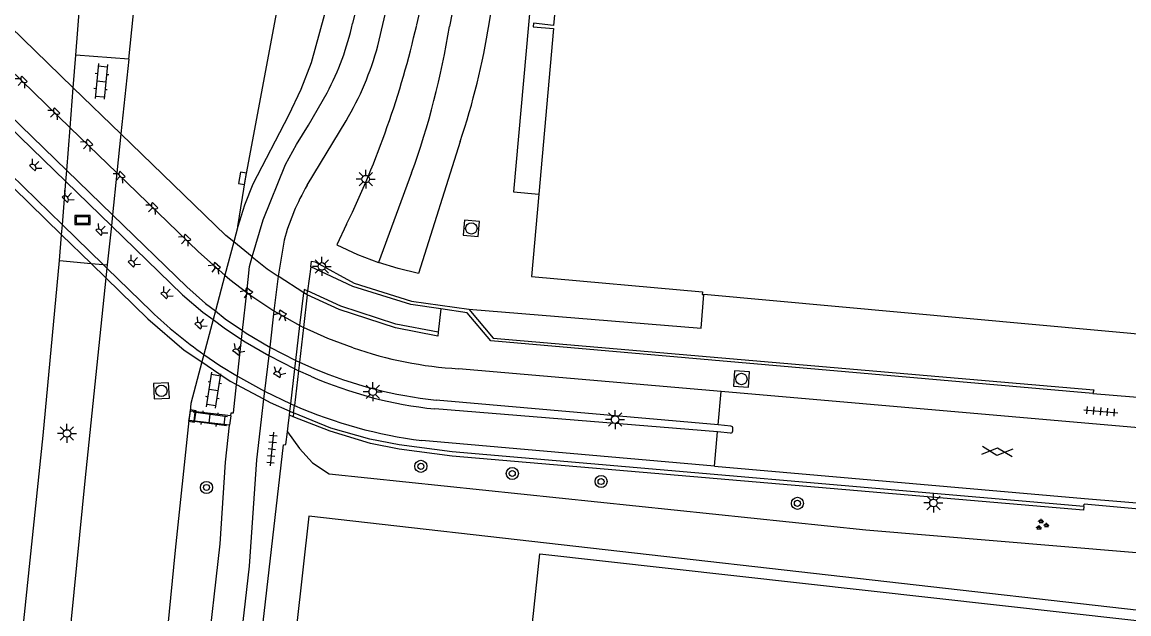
# Model space of a CAD drawing. Extents: x 131000 to 133014, y 396499 to 399001.
# Drawn here: x 132611.8 to 132684.9, y 396759.9 to 396798.9 of the extents above; entities that cross this region are included whole.
import ezdxf

# ---------------------------------------------------------------- set-up
doc = ezdxf.new("R2010")
doc.units = 0
for name, color, linetype in [('gg-afsc-hekwerk', 7, 'Continuous'), ('gg-afsc-muur', 7, 'Continuous'), ('gg-bbg-hoofdgebouw', 7, 'Continuous'), ('gg-bbg-onder overbouw', 7, 'Continuous'), ('gg-bbg-pand overbouw', 7, 'Continuous'), ('gg-knt-trap', 7, 'Continuous'), ('gg-knt-verharding', 7, 'Continuous'), ('gg-knt-verharding niveau 01', 7, 'Continuous'), ('gg-knt-verharding nz', 7, 'Continuous'), ('gg-kwrk-kunstwerk', 7, 'Continuous'), ('gg-kwrk-kunstwerk niveau 01', 7, 'Continuous'), ('gt-grn-groengrens', 7, 'Continuous'), ('gt-grn-weggrens', 7, 'Continuous'), ('gt-symb-boom', 7, 'Continuous'), ('gt-symb-gesloten verharding', 7, 'Continuous'), ('gt-symb-groenvak', 7, 'Continuous'), ('gt-symb-klinker verharding', 7, 'Continuous'), ('gt-symb-kolk', 7, 'Continuous'), ('gt-symb-lichtmast', 7, 'Continuous'), ('gt-symb-lichtpunt', 7, 'Continuous'), ('gt-symb-reclamebord', 7, 'Continuous'), ('gt-symb-rioolschacht', 7, 'Continuous'), ('gt-symb-tegel verharding', 7, 'Continuous')]:
    doc.layers.add(name, color=color, linetype=linetype)

# ---------------------------------------------------------------- blocks, each defined once
blk = doc.blocks.new('gt0-KOLK')
at = {"layer": 'gt-symb-kolk'}
blk.add_lwpolyline([(0, 0), (0.375, 0), (0.375, 0.4), (-0.375, 0.4), (-0.375, 0), (0, 0)], dxfattribs=at)
blk = doc.blocks.new('gt0-LPUNT')
at = {"layer": 'gt-symb-lichtpunt'}
for p, q in [((0, 0), (-0.25, 0)), ((0, 0), (0.25, 0)), ((-0.177, -0.177), (-0.442, -0.442)), ((0, -0.25), (0, -0.625)), ((0.442, -0.442), (0.177, -0.177))]:
    blk.add_line(p, q, dxfattribs=at)
blk.add_arc((0, 0), 0.25, 180, 0, dxfattribs=at)
blk = doc.blocks.new('gt0-LMAST')
at = {"layer": 'gt-symb-lichtmast'}
for p, q in [((-0.182, 0.173), (-0.447, 0.438)), ((-0.005, 0.246), (-0.005, 0.621)), ((0.172, 0.173), (0.437, 0.438)), ((-0.255, -0.004), (-0.63, -0.004)), ((-0.182, -0.181), (-0.447, -0.446)), ((-0.005, -0.254), (-0.005, -0.629)), ((0.437, -0.446), (0.172, -0.181)), ((0.245, -0.004), (0.62, -0.004))]:
    blk.add_line(p, q, dxfattribs=at)
blk.add_circle((-0.005, -0.004), 0.25, dxfattribs=at)
blk = doc.blocks.new('gt0-RS')
at = {"layer": 'gt-symb-rioolschacht'}
blk.add_lwpolyline([(-0.5, -0.5), (0.5, -0.5), (0.5, 0.5), (-0.5, 0.5)], close=True, dxfattribs=at)
blk.add_circle((0, 0), 0.375, dxfattribs=at)
blk = doc.blocks.new('gt0-TEG1')
at = {"layer": 'gt-symb-tegel verharding'}
for p, q in [((-1.125, 0), (1.125, 0)), ((-0.9, -0.25), (-0.9, 0.25)), ((-0.45, -0.25), (-0.45, 0.25)), ((0, -0.25), (0, 0.25)), ((0.45, -0.25), (0.45, 0.25)), ((0.9, -0.25), (0.9, 0.25))]:
    blk.add_line(p, q, dxfattribs=at)
blk = doc.blocks.new('gt0-KL1')
at = {"layer": 'gt-symb-klinker verharding'}
for p, q in [((-1.15, 0.3), (1.15, 0.3)), ((-1, -0.3), (-1, 0.3)), ((-0.5, 0.3), (-0.5, 0.45)), ((0, -0.3), (0, 0.3)), ((0.5, 0.3), (0.5, 0.45)), ((1, -0.3), (1, 0.3)), ((-1.15, -0.3), (1.15, -0.3)), ((-0.5, -0.45), (-0.5, -0.3)), ((0.5, -0.45), (0.5, -0.3))]:
    blk.add_line(p, q, dxfattribs=at)
blk = doc.blocks.new('gt0-GRVAK')
at = {"layer": 'gt-symb-groenvak'}
for p, q in [((-0.11, 0.189), (-0.228, 0.24)), ((-0.182, 0.153), (0.088, 0.153)), ((-0.091, 0.211), (-0.156, 0.322)), ((-0.047, 0.214), (-0.047, 0.393)), ((-0.004, 0.211), (0.061, 0.322)), ((0.015, 0.189), (0.133, 0.24)), ((0.262, -0.052), (0.197, 0.059)), ((0.305, -0.049), (0.305, 0.13)), ((0.349, -0.052), (0.414, 0.059)), ((-0.245, -0.228), (-0.363, -0.177)), ((-0.318, -0.264), (-0.047, -0.264)), ((-0.226, -0.206), (-0.291, -0.095)), ((-0.183, -0.203), (-0.183, -0.024)), ((-0.139, -0.206), (-0.074, -0.095)), ((-0.12, -0.228), (-0.002, -0.177)), ((0.243, -0.074), (0.125, -0.023)), ((0.17, -0.11), (0.441, -0.11)), ((0.368, -0.074), (0.486, -0.023))]:
    blk.add_line(p, q, dxfattribs=at)
blk = doc.blocks.new('gt0-BOOM')
at = {"layer": 'gt-symb-boom'}
for radius in [0.4, 0.2]:
    blk.add_circle((0, 0), radius, dxfattribs=at)
blk = doc.blocks.new('gt0-GESVH1')
at = {"layer": 'gt-symb-gesloten verharding'}
for p, q in [((-0.992, -0.261), (0.008, 0.239)), ((0.008, -0.261), (-0.992, 0.239)), ((0.008, 0.239), (1.008, -0.261)), ((1.008, 0.239), (0.008, -0.261))]:
    blk.add_line(p, q, dxfattribs=at)
blk = doc.blocks.new('gt0-RBORD')
at = {"layer": 'gt-symb-reclamebord'}
blk.add_lwpolyline([(-0.5, 0.295), (-0.5, -0.295), (0.5, -0.295), (0.5, 0.295), (-0.5, 0.295)], dxfattribs=at)
blk.add_lwpolyline([(-0.417, -0.212), (0.417, -0.212), (0.417, 0.212), (-0.417, 0.212)], close=True, dxfattribs=at)

msp = doc.modelspace()

# ---------------------------------------------------------------- linework, layer by layer
at = {"layer": 'gg-afsc-hekwerk'}
msp.add_line((132750.683, 396752.676), (132630.774, 396766.298), dxfattribs=at)
msp.add_lwpolyline([(132630.774, 396766.298), (132625.801, 396721.825), (132638.718, 396720.68)], dxfattribs=at)
at = {"layer": 'gg-afsc-muur'}
msp.add_lwpolyline([(132641.34, 396779.96), (132656.691, 396778.698), (132656.875, 396780.922)], dxfattribs=at)
at = {"layer": 'gg-bbg-hoofdgebouw'}
for points in [[(132645.966, 396787.561), (132645.48, 396782.121), (132656.778, 396781.105), (132656.764, 396780.932), (132656.875, 396780.922)], [(132700.536, 396777.677), (132700.47, 396776.951), (132656.875, 396780.922)]]:
    msp.add_lwpolyline(points, dxfattribs=at)
at = {"layer": 'gg-bbg-onder overbouw'}
msp.add_lwpolyline([(132650.903, 396841.904), (132650.387, 396836.23), (132650.208, 396836.246), (132649.733, 396831.005), (132648.51, 396831.092), (132648.491, 396830.861), (132649.852, 396830.746), (132649.369, 396825.603), (132648.035, 396825.76), (132648.006, 396825.514), (132649.374, 396825.363), (132647.433, 396804.072), (132646.102, 396804.231), (132646.068, 396803.983), (132647.429, 396803.857), (132646.943, 396798.693), (132645.624, 396798.828), (132645.589, 396798.586), (132646.941, 396798.478), (132645.966, 396787.561)], dxfattribs=at)
at = {"layer": 'gg-bbg-pand overbouw'}
msp.add_lwpolyline([(132648.249, 396831.577), (132644.292, 396787.706), (132645.966, 396787.561)], dxfattribs=at)
at = {"layer": 'gg-knt-trap'}
for p, q in [((132630.91, 396782.76), (132630.695, 396781.167)), ((132639.499, 396779.977), (132639.33, 396778.45))]:
    msp.add_line(p, q, dxfattribs=at)
at = {"layer": 'gg-knt-verharding'}
for p, q in [((132637.903, 396798.716), (132645.477, 396831.697)), ((132646.688, 396831.707), (132640.065, 396798.614)), ((132641.36, 396831.508), (132633.674, 396798.81)), ((132635.328, 396797.34), (132643.39, 396831.589)), ((132642.695, 396798.793), (132647.877, 396831.608)), ((132615.225, 396794.571), (132615.396, 396796.718)), ((132618.885, 396796.453), (132615.396, 396796.718)), ((132618.885, 396796.453), (132618.371, 396791.526)), ((132630.664, 396788.139), (132633.239, 396792.394)), ((132637.562, 396788.953), (132635.372, 396783.04)), ((132626.089, 396785.408), (132625.82, 396784.4)), ((132614.315, 396783.169), (132614.451, 396784.876)), ((132629.142, 396784.513), (132628.75, 396782.149)), ((132614.315, 396783.169), (132616.395, 396782.984)), ((132630.156, 396776.46), (132631.12, 396776.04)), ((132630.91, 396775.54), (132630.092, 396775.902)), ((132658.009, 396774.526), (132640.67, 396776.03)), ((132627.792, 396774.044), (132627.631, 396772.684)), ((132657.82, 396772.323), (132639.18, 396773.95)), ((132718.174, 396769.307), (132658.009, 396774.526)), ((132682.55, 396774.406), (132704.68, 396772.569)), ((132622.939, 396773.223), (132622.861, 396772.612)), ((132625.619, 396772.923), (132622.939, 396773.223)), ((132657.779, 396771.859), (132639.11, 396773.38)), ((132625.537, 396772.317), (132622.861, 396772.612)), ((132625.619, 396772.923), (132625.537, 396772.317)), ((132629.37, 396771.859), (132629.442, 396772.47)), ((132629.442, 396772.47), (132629.5, 396772.96)), ((132658.636, 396771.789), (132657.779, 396771.859)), ((132658.656, 396772.25), (132657.82, 396772.323)), ((132658.776, 396771.926), (132658.785, 396772.085)), ((132657.58, 396769.605), (132638.24, 396771.29)), ((132681.97, 396766.95), (132681.98, 396767.083)), ((132734.852, 396762.366), (132681.98, 396767.083))]:
    msp.add_line(p, q, dxfattribs=at)
for points in [[(132615.396, 396796.718), (132615.807, 396802.118), (132616.19, 396808.294), (132617.784, 396828.001), (132618.647, 396837.969), (132620.481, 396855.884), (132620.831, 396858.778), (132621.272, 396861.664), (132621.563, 396862.998)], [(132626.089, 396785.408), (132626.6, 396788.57), (132629.598, 396804.532), (132630.868, 396810.631), (132636.082, 396833.235)], [(132618.885, 396796.453), (132619.376, 396801.221), (132619.509, 396803.216), (132619.427, 396818.66)], [(132632.043, 396800.215), (132630.937, 396796.217), (132630.245, 396794.452), (132629.448, 396792.739), (132627.083, 396788.221), (132626.532, 396786.833), (132626.089, 396785.408)], [(132627.048, 396783.412), (132627.755, 396785.858), (132629.245, 396789.513), (132629.96, 396790.833), (132630.759, 396792.099), (132631.991, 396794.235)], [(132640.785, 396791.03), (132638.033, 396782.326), (132636.69, 396782.638), (132635.372, 396783.04)], [(132633.278, 396785.567), (132632.639, 396784.205), (132633.984, 396783.572), (132635.372, 396783.04)], [(132609.544, 396737.768), (132611.885, 396758.753), (132613.245, 396771.629), (132614.315, 396783.169)], [(132617.379, 396782.026), (132615.982, 396768.631), (132614.182, 396750.372), (132611.92, 396725.305), (132604.506, 396652.833)], [(132633.7, 396777.42), (132632.037, 396778.03), (132630.422, 396778.759)], [(132623.71, 396776.481), (132622.978, 396773.733), (132622.939, 396773.223)], [(132625.619, 396772.923), (132625.646, 396773.13), (132625.798, 396773.119), (132626.006, 396774.998)], [(132622.861, 396772.612), (132621.952, 396764.067), (132620.462, 396748.776)], [(132627.631, 396772.684), (132627.315, 396770.012), (132626.836, 396763.013), (132620.783, 396710.112)], [(132623.114, 396748.554), (132624.933, 396764.472), (132625.271, 396769.876), (132625.537, 396772.317)], [(132623.196, 396719.413), (132629.11, 396771.017), (132629.26, 396771.022), (132629.37, 396771.859)], [(132657.58, 396769.605), (132682.01, 396767.476), (132703.87, 396765.666)], [(132740.08, 396726.707), (132741.275, 396726.571), (132742.951, 396742.17), (132742.956, 396742.659), (132742.787, 396743.003), (132742.455, 396743.257), (132742.081, 396743.344), (132645.03, 396754.3), (132646.033, 396763.827), (132749.926, 396752.217), (132744.097, 396700.835)]]:
    msp.add_lwpolyline(points, dxfattribs=at)
for centre, radius, start, end in [((132615.042, 396803.067), 19.112, 332.47593, 347.13008), ((132592.57, 396807.009), 50.794, 341.66394, 350.69118), ((132577.92, 396812.426), 61.53, 334.11761, 347.12499), ((132588.764, 396806.751), 51.943, 339.96227, 350.98775), ((132616.699, 396802.294), 19.277, 329.0975, 345.10786), ((132644.026, 396780.398), 15.443, 149.915, 164.5449), ((132642.123, 396801.484), 25.495, 250.70957, 266.7338), ((132641.909, 396800.649), 27.412, 246.34502, 264.14034), ((132642.476, 396803.249), 29.484, 247.34549, 263.58066), ((132642.148, 396801.906), 30.864, 246.46948, 262.72548), ((132658.646, 396771.919), 0.13, 265.69715, 3.06184), ((132658.622, 396772.091), 0.163, 357.95816, 78.07973)]:
    msp.add_arc(centre, radius, start, end, dxfattribs=at)
at = {"layer": 'gg-knt-verharding niveau 01'}
for p, q in [((132615.015, 396791.939), (132615.225, 396794.571)), ((132614.789, 396789.115), (132615.015, 396791.939)), ((132618.371, 396791.526), (132618.102, 396788.953)), ((132614.731, 396788.383), (132614.789, 396789.115)), ((132618.102, 396788.953), (132617.813, 396786.185)), ((132614.503, 396785.529), (132614.731, 396788.383)), ((132617.813, 396786.185), (132617.738, 396785.463)), ((132614.451, 396784.876), (132614.503, 396785.529)), ((132617.738, 396785.463), (132617.469, 396782.888)), ((132625.82, 396784.4), (132625.237, 396782.211)), ((132616.395, 396782.984), (132617.191, 396782.913)), ((132617.191, 396782.913), (132617.469, 396782.888)), ((132617.469, 396782.888), (132617.446, 396782.665)), ((132617.446, 396782.665), (132617.379, 396782.026)), ((132625.237, 396782.211), (132624.606, 396779.842)), ((132628.75, 396782.149), (132628.477, 396779.842)), ((132626.398, 396778.553), (132626.676, 396781.065)), ((132624.606, 396779.842), (132624.454, 396779.272)), ((132628.477, 396779.842), (132628.196, 396777.462)), ((132624.454, 396779.272), (132623.841, 396776.973)), ((132626.333, 396777.963), (132626.398, 396778.553)), ((132626.065, 396775.536), (132626.333, 396777.963)), ((132623.841, 396776.973), (132623.71, 396776.481)), ((132628.129, 396776.898), (132627.852, 396774.552)), ((132628.196, 396777.462), (132628.129, 396776.898)), ((132626.006, 396774.998), (132626.065, 396775.536)), ((132627.852, 396774.552), (132627.792, 396774.044))]:
    msp.add_line(p, q, dxfattribs=at)
msp.add_lwpolyline([(132626.676, 396781.065), (132626.865, 396782.78), (132627.048, 396783.412)], dxfattribs=at)
at = {"layer": 'gg-knt-verharding nz'}
for p, q in [((132608.906, 396797.849), (132615.015, 396791.939)), ((132608.702, 396795.015), (132614.789, 396789.115)), ((132608.649, 396794.286), (132614.731, 396788.383)), ((132615.015, 396791.939), (132618.102, 396788.953)), ((132608.42, 396791.448), (132614.503, 396785.529)), ((132614.789, 396789.115), (132617.813, 396786.185)), ((132614.731, 396788.383), (132617.738, 396785.463)), ((132614.503, 396785.529), (132617.191, 396782.913)), ((132617.191, 396782.913), (132617.446, 396782.665)), ((132617.446, 396782.665), (132620.38, 396779.81)), ((132630.67, 396780.9), (132630.444, 396781.047)), ((132628.477, 396779.842), (132630.19, 396778.875)), ((132630.19, 396778.875), (132630.422, 396778.759)), ((132628.129, 396776.898), (132629.857, 396776.021)), ((132628.196, 396777.462), (132629.922, 396776.58)), ((132629.922, 396776.58), (132630.156, 396776.46)), ((132626.065, 396775.536), (132627.852, 396774.552)), ((132629.857, 396776.021), (132630.092, 396775.902)), ((132627.852, 396774.552), (132629.589, 396773.721)), ((132629.531, 396773.227), (132629.77, 396773.12)), ((132629.589, 396773.721), (132629.826, 396773.608))]:
    msp.add_line(p, q, dxfattribs=at)
for points in [[(132618.102, 396788.953), (132623.49, 396783.74), (132625.237, 396782.211)], [(132617.813, 396786.185), (132622.72, 396781.43), (132623.961, 396780.343), (132624.606, 396779.842)], [(132617.738, 396785.463), (132622.43, 396780.91), (132623.78, 396779.775), (132624.454, 396779.272)], [(132625.237, 396782.211), (132625.567, 396781.922), (132626.676, 396781.065)], [(132626.676, 396781.065), (132626.94, 396780.86), (132628.477, 396779.842)], [(132624.606, 396779.842), (132625.264, 396779.33), (132626.398, 396778.553)], [(132624.454, 396779.272), (132625.193, 396778.72), (132626.333, 396777.963)], [(132626.398, 396778.553), (132626.647, 396778.383), (132628.196, 396777.462)], [(132626.333, 396777.963), (132626.577, 396777.801), (132628.129, 396776.898)], [(132623.841, 396776.973), (132624.904, 396776.25), (132626.065, 396775.536)]]:
    msp.add_lwpolyline(points, dxfattribs=at)
msp.add_arc((132642.461, 396803.218), 32.179, 226.67099, 234.6457, dxfattribs=at)
at = {"layer": 'gg-kwrk-kunstwerk'}
for points in [[(132630.91, 396782.76), (132630.95, 396783.13), (132631.2, 396783.09), (132633.77, 396781.67), (132637.56, 396780.49), (132641.34, 396779.96)], [(132639.499, 396779.977), (132637.52, 396780.27), (132633.68, 396781.46), (132630.91, 396782.76)], [(132639.33, 396778.45), (132639.3, 396778.18), (132636.51, 396778.74), (132632.79, 396779.95), (132630.67, 396780.9)], [(132639.33, 396778.45), (132636.53, 396778.97), (132632.89, 396780.16), (132630.695, 396781.167)], [(132682.55, 396774.406), (132642.81, 396777.87), (132641.24, 396779.72), (132639.499, 396779.977)], [(132641.34, 396779.96), (132642.95, 396778.04), (132682.62, 396774.65), (132682.55, 396774.406)], [(132681.97, 396766.95), (132681.95, 396766.69), (132640.24, 396770.27), (132636.74, 396770.72), (132634.85, 396771.1), (132632.18, 396771.92), (132629.746, 396772.864)], [(132681.97, 396766.95), (132640.25, 396770.54), (132636.74, 396771.02), (132634.82, 396771.39), (132632.24, 396772.12), (132629.77, 396773.12)]]:
    msp.add_lwpolyline(points, dxfattribs=at)
at = {"layer": 'gg-kwrk-kunstwerk niveau 01'}
for p, q in [((132615.225, 396794.571), (132609.097, 396800.502)), ((132615.225, 396794.571), (132618.371, 396791.526)), ((132608.365, 396790.798), (132614.451, 396784.876)), ((132614.451, 396784.876), (132616.395, 396782.984)), ((132627.048, 396783.412), (132625.82, 396784.4)), ((132616.395, 396782.984), (132617.379, 396782.026)), ((132630.444, 396781.047), (132628.75, 396782.149)), ((132630.19, 396778.875), (132630.444, 396781.047)), ((132630.67, 396780.9), (132630.422, 396778.759)), ((132630.67, 396780.9), (132630.695, 396781.167)), ((132629.922, 396776.58), (132630.19, 396778.875)), ((132630.422, 396778.759), (132630.156, 396776.46)), ((132629.857, 396776.021), (132629.922, 396776.58)), ((132630.156, 396776.46), (132630.092, 396775.902)), ((132629.589, 396773.721), (132629.857, 396776.021)), ((132630.092, 396775.902), (132629.826, 396773.608)), ((132626.006, 396774.998), (132627.792, 396774.044)), ((132629.5, 396772.96), (132629.531, 396773.227)), ((132629.531, 396773.227), (132629.589, 396773.721)), ((132629.77, 396773.12), (132629.826, 396773.608)), ((132629.746, 396772.864), (132629.5, 396772.96)), ((132629.77, 396773.12), (132629.746, 396772.864))]:
    msp.add_line(p, q, dxfattribs=at)
for points in [[(132625.82, 396784.4), (132625.3, 396784.82), (132618.371, 396791.526)], [(132627.048, 396783.412), (132628.03, 396782.62), (132628.75, 396782.149)], [(132617.379, 396782.026), (132620.15, 396779.33), (132622.55, 396777.26), (132623.71, 396776.481)], [(132630.695, 396781.167), (132630.47, 396781.27), (132630.444, 396781.047)], [(132623.71, 396776.481), (132624.842, 396775.722), (132625.59, 396775.22), (132626.006, 396774.998)], [(132627.792, 396774.044), (132628.23, 396773.81), (132629.531, 396773.227)]]:
    msp.add_lwpolyline(points, dxfattribs=at)
at = {"layer": 'gt-grn-groengrens'}
msp.add_lwpolyline([(132629.37, 396771.859), (132630.167, 396770.773), (132631.018, 396769.816), (132632.124, 396769.098), (132667.569, 396765.401), (132701.99, 396762.513), (132731.537, 396759.924)], dxfattribs=at)
at = {"layer": 'gt-grn-weggrens'}
for p, q in [((132657.82, 396772.323), (132658.009, 396774.526)), ((132657.58, 396769.605), (132657.779, 396771.859))]:
    msp.add_line(p, q, dxfattribs=at)

# ---------------------------------------------------------------- block references
at = {"layer": 'gt-symb-boom'}
for p in [(132638.18, 396769.591), (132644.218, 396769.119), (132650.082, 396768.588), (132624.022, 396768.196), (132663.048, 396767.148)]:
    msp.add_blockref('gt0-BOOM', p, dxfattribs=at)
at = {"layer": 'gt-symb-gesloten verharding', "rotation": -4.934985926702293}
msp.add_blockref('gt0-GESVH1', (132676.242, 396770.577), dxfattribs=at)
at = {"layer": 'gt-symb-groenvak'}
msp.add_blockref('gt0-GRVAK', (132679.187, 396765.728), dxfattribs=at)
at = {"layer": 'gt-symb-klinker verharding'}
for p, rotation in [((132617.073, 396794.991), -95.5680240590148), ((132624.497, 396774.611), 80.8486039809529), ((132624.232, 396772.741), -7.530253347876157)]:
    msp.add_blockref('gt0-KL1', p, dxfattribs=dict(at, rotation=rotation))
at = {"layer": 'gt-symb-kolk'}
for p, rotation in [((132626.6, 396788.57), 80.82557385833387), ((132622.897, 396772.938), -98.48048551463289)]:
    msp.add_blockref('gt0-KOLK', p, dxfattribs=dict(at, rotation=rotation))
at = {"layer": 'gt-symb-lichtmast'}
for p in [(132634.546, 396788.547), (132631.645, 396782.787), (132635.01, 396774.517), (132651.014, 396772.677), (132614.81, 396771.764), (132672.038, 396767.175)]:
    msp.add_blockref('gt0-LMAST', p, dxfattribs=at)
at = {"layer": 'gt-symb-lichtpunt'}
for p, rotation in [((132612.01, 396795.165), -44.12122926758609), ((132614.161, 396793.079), -44.058377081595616), ((132616.332, 396791), -44.355228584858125), ((132612.516, 396789.261), 136.12419763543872), ((132618.48, 396788.899), -43.96148507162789), ((132614.664, 396787.184), 135.9586446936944), ((132620.635, 396786.829), -44.07558656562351), ((132616.882, 396784.99), 135.313836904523), ((132622.799, 396784.734), -43.33930432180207), ((132619.031, 396782.915), 135.9986797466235), ((132624.754, 396782.889), -38.04980562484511), ((132621.194, 396780.825), 135.9814651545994), ((132626.865, 396781.237), -33.47074175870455), ((132629.081, 396779.772), -27.669463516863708), ((132623.441, 396778.829), 138.38589613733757), ((132625.949, 396777.077), 145.06549239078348), ((132628.664, 396775.576), 151.06688305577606)]:
    msp.add_blockref('gt0-LPUNT', p, dxfattribs=dict(at, rotation=rotation))
at = {"layer": 'gt-symb-reclamebord'}
msp.add_blockref('gt0-RBORD', (132615.833, 396785.841), dxfattribs=at)
at = {"layer": 'gt-symb-rioolschacht'}
for p, rotation in [((132641.513, 396785.294), 175.41237434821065), ((132659.351, 396775.354), 176.27357411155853), ((132621.045, 396774.573), 92.77697580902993)]:
    msp.add_blockref('gt0-RS', p, dxfattribs=dict(at, rotation=rotation))
at = {"layer": 'gt-symb-tegel verharding'}
for p, rotation in [((132683.082, 396773.22), -4.934985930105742), ((132628.341, 396770.732), -95.91007032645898)]:
    msp.add_blockref('gt0-TEG1', p, dxfattribs=dict(at, rotation=rotation))

doc.saveas('drawing.dxf')
